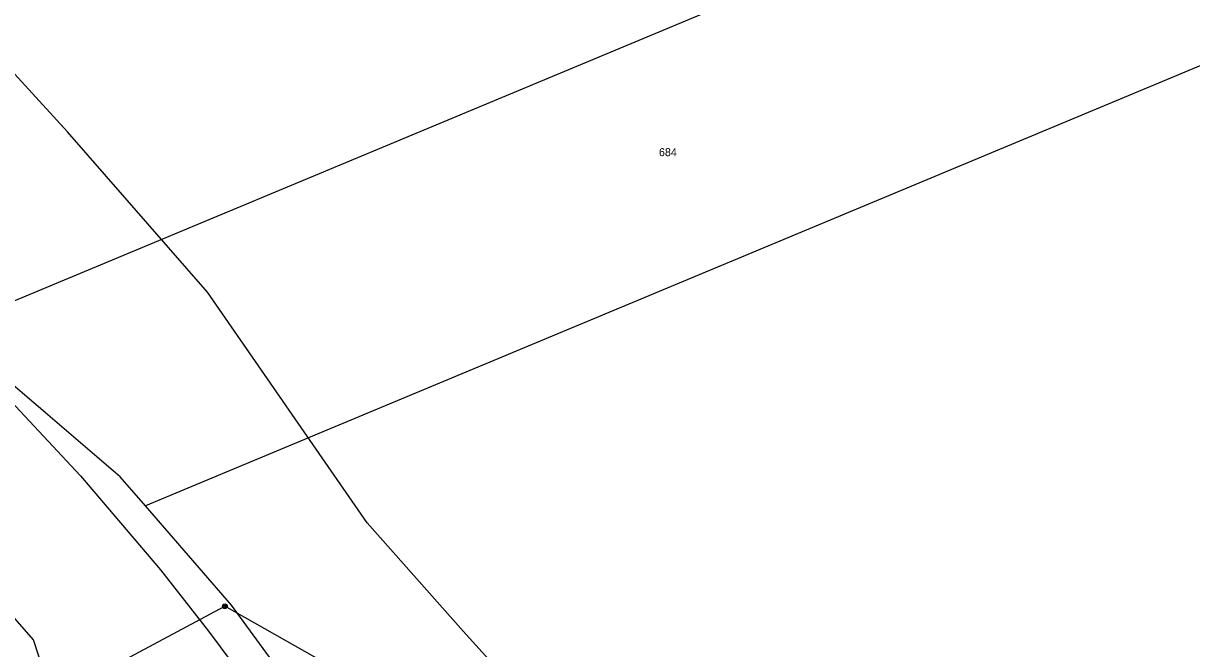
# Model space of a CAD drawing. Extents: x -725765 to -723182, y -1052705 to -1049154.
# Drawn here: x -724740.7 to -724492.6, y -1050514.7 to -1050382 of the extents above; entities that cross this region are included whole.
import ezdxf

# ---------------------------------------------------------------- set-up
doc = ezdxf.new("R2010")
doc.units = 0
for name, color, linetype in [('Vrstva 1', 7, 'Continuous'), ('Vrstva 12', 7, 'Continuous'), ('Vrstva 18', 7, 'Continuous'), ('Vrstva 25', 7, 'Continuous'), ('Vrstva 52', 7, 'Continuous')]:
    doc.layers.add(name, color=color, linetype=linetype)

msp = doc.modelspace()

# ---------------------------------------------------------------- linework, layer by layer
at = {"layer": 'Vrstva 1'}
for points in [[(-724494.68, -1050337.48), (-724756.91, -1050446.8)], [(-724469.21, -1050382.02), (-724714.83, -1050484.41)], [(-724720.19, -1050478.25), (-724756.91, -1050446.8)], [(-724714.83, -1050484.41), (-724720.19, -1050478.25)], [(-724696.55, -1050505.45), (-724714.83, -1050484.41)], [(-724738.58, -1050512.81), (-724745.93, -1050504.49)], [(-724679.25, -1050529.13), (-724696.55, -1050505.45)], [(-724719.27, -1050572.01), (-724738.58, -1050512.81)]]:
    msp.add_lwpolyline(points, dxfattribs=at)
at = {"layer": 'Vrstva 12'}
for points in [[(-724890.28, -1050608.5), (-724697.93, -1050505.7)], [(-724634.2, -1050541.81), (-724697.93, -1050505.7)]]:
    msp.add_lwpolyline(points, dxfattribs=at)
at = {"layer": 'Vrstva 25'}
for radius in [0.5, 0.3, 0.15]:
    msp.add_circle((-724697.93, -1050505.7), radius, dxfattribs=at)
at = {"layer": 'Vrstva 52'}
for points in [[(-724814.63, -1050317), (-724814.31, -1050319), (-724809.69, -1050358), (-724806.69, -1050373), (-724803.88, -1050385), (-724793.69, -1050402), (-724778.88, -1050426), (-724763.19, -1050446), (-724747.38, -1050458), (-724728.63, -1050478), (-724711.63, -1050498), (-724701.38, -1050511), (-724691.69, -1050524), (-724684.13, -1050518), (-724673.88, -1050537), (-724662.19, -1050558), (-724649, -1050579), (-724638.63, -1050600), (-724637.91, -1050601.39), (-724635, -1050607)], [(-724506.66, -1050694.97), (-724493.31, -1050690), (-724485.63, -1050684), (-724481.81, -1050678), (-724483.13, -1050666), (-724485.63, -1050658), (-724492.69, -1050650), (-724527.88, -1050622), (-724562.38, -1050591), (-724598.31, -1050561), (-724618.38, -1050543), (-724647.31, -1050511), (-724667.69, -1050488), (-724701.63, -1050439), (-724731.38, -1050405), (-724752.5, -1050382), (-724783.31, -1050351), (-724814.63, -1050317)]]:
    msp.add_lwpolyline(points, dxfattribs=at)

# ---------------------------------------------------------------- texts
at = {"layer": 'Vrstva 18'}
msp.add_text('684', height=1.7, dxfattribs=at).set_placement((-724605.71, -1050410.16))

doc.saveas('drawing.dxf')
